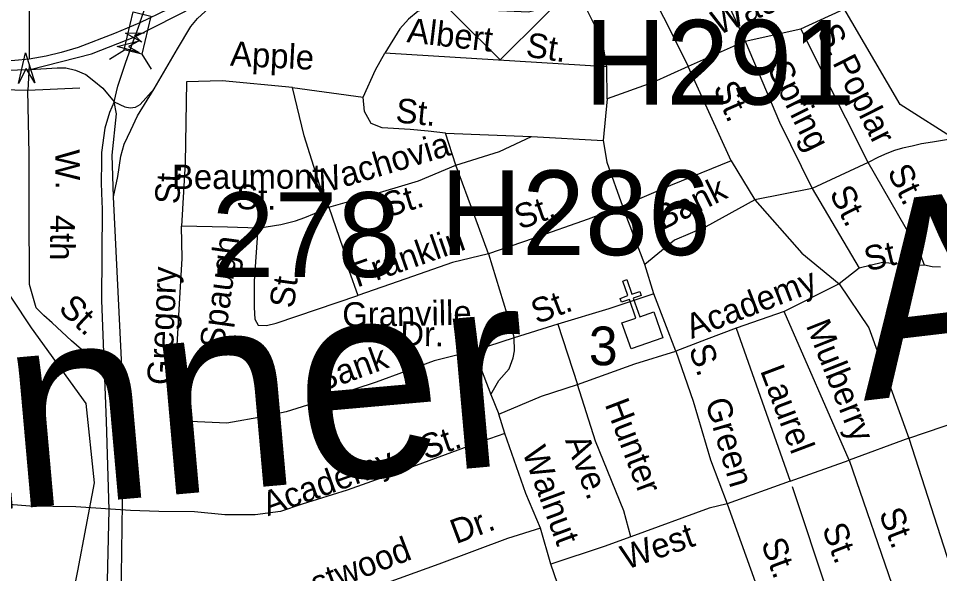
# Model space of a CAD drawing. Extents: x 1553981 to 1780076, y 812965 to 996873.
# Drawn here: x 1632965.2 to 1633411.5, y 847604.3 to 847873.2 of the extents above; entities that cross this region are included whole.
import ezdxf

# ---------------------------------------------------------------- set-up
doc = ezdxf.new("R2010")
doc.units = 0
for name, color, linetype in [('Exist Cultural Church CELL', 7, 'Continuous'), ('Exist Cultural Church with Cemetery CELL', 7, 'Continuous'), ('Exist Hydrographic Creek Single Shore', 7, 'Continuous'), ('Exist Road Non-System Type 51 Label', 7, 'Continuous'), ('Exist Road Primary Interstate Divided Center Attributed', 7, 'Continuous'), ('Exist Road Primary Interstate Ramp 1 Lane Attributed', 7, 'Continuous'), ('Exist Road Primary Interstate Rest Area CELL', 7, 'Continuous'), ('Exist Road Primary NC Structure Standard Bridge CELL', 7, 'Continuous'), ('Exist Road Primary NC UnDivided 4 Lane Attributed', 7, 'Continuous'), ('Exist Road Primary US Structure Non-Sys NCDOT Number Label', 7, 'Continuous'), ('Exist Road Secondary Structure Standard Bridge Attributed CELL', 7, 'Continuous'), ('Exist Road Secondary Structure Standard Bridge Number Label', 7, 'Continuous'), ('Exist Road Secondary Type 51 Divided Attributed', 7, 'Continuous'), ('Map Preparation Border County Name Lower Right Label', 7, 'Continuous'), ('Map Preparation Border Division and District Label', 7, 'Continuous'), ('Map Preparation County Inset Title Block CELL', 7, 'Continuous')]:
    doc.layers.add(name, color=color, linetype=linetype)

msp = doc.modelspace()

# ---------------------------------------------------------------- linework, layer by layer
at = {"layer": 'Exist Cultural Church CELL'}
msp.add_lwpolyline([(1633257.6, 847725.67), (1633264.31, 847728.04), (1633261.17, 847737.02), (1633257.4, 847735.7), (1633256.74, 847737.59), (1633260.51, 847738.91), (1633258.03, 847746), (1633259.92, 847746.66), (1633262.4, 847739.57), (1633266.18, 847740.89), (1633266.84, 847739), (1633263.06, 847737.68), (1633266.2, 847728.7), (1633273.01, 847731.06), (1633277.4, 847718.5), (1633261.99, 847713.11)], close=True, dxfattribs=at)
at = {"layer": 'Exist Cultural Church with Cemetery CELL'}
msp.add_lwpolyline([(1633023.69, 847856.69), (1633013.09, 847859.53), (1633023.69, 847862.37), (1633018.58, 847859.53)], close=True, dxfattribs=at)
at = {"layer": 'Exist Hydrographic Creek Single Shore'}
for points in [[(1633542.09, 847624.53), (1633526.84, 847660.13), (1633525.21, 847694.63), (1633518.08, 847709.13), (1633485.21, 847747.14), (1633466.83, 847779.93), (1633450.33, 847792.58), (1633430.58, 847799.95), (1633420.34, 847813.71), (1633392.33, 847831.5), (1633362.83, 847882.17), (1633304.68, 847939.97)], [(1632954.7, 847424.72), (1632978.79, 847515.57), (1632982.45, 847548.08), (1632993.93, 847605.56), (1633002.04, 847648.22), (1632997.98, 847686.66), (1632971.49, 847723.36), (1632904.71, 847823.91)]]:
    msp.add_lwpolyline(points, dxfattribs=at)
at = {"layer": 'Exist Road Non-System Type 51 Label'}
msp.add_lwpolyline([(1633218.13, 847626.24), (1633202.07, 847621.23), (1633168.9, 847608.75), (1633138.03, 847597.72), (1633117.44, 847589.78), (1633095.58, 847582.62), (1633074.75, 847575.44)], dxfattribs=at)
at = {"layer": 'Exist Road Primary Interstate Divided Center Attributed'}
for points in [[(1633021.6, 847864.28), (1633051.14, 847879.28), (1633076.25, 847890.55)], [(1633050.76, 847884.12), (1633024.08, 847871.13)], [(1633024.08, 847871.13), (1633011.68, 847865.91), (1632994.11, 847859.17), (1632985.84, 847856.64), (1632978.63, 847854.9), (1632970.43, 847853.44)], [(1632970.83, 847848.42), (1633000.56, 847855.99), (1633021.6, 847864.28)], [(1632970.43, 847853.44), (1632963.49, 847852.9), (1632956.77, 847852.33), (1632947.89, 847851.84), (1632942.96, 847852.85), (1632930.78, 847854.84), (1632919.66, 847856.64)], [(1632921.28, 847851.97), (1632936.87, 847849.28), (1632952.46, 847848.02), (1632970.83, 847848.42)]]:
    msp.add_lwpolyline(points, dxfattribs=at)
at = {"layer": 'Exist Road Primary Interstate Ramp 1 Lane Attributed'}
for points in [[(1633030.95, 847839.16), (1633042.26, 847858.51), (1633048.72, 847869.31), (1633051.96, 847873.19), (1633057.5, 847878.11), (1633063.7, 847882.65), (1633076.25, 847890.55)], [(1632970.83, 847848.42), (1632984, 847849.3), (1632988.2, 847849.3), (1632992.81, 847848.17), (1632997.79, 847846.03), (1633001.74, 847843.03), (1633006.17, 847839.43), (1633011.61, 847832.79)], [(1633011.32, 847786.71), (1633013.35, 847796.66), (1633014.77, 847806.4), (1633016.37, 847812.34), (1633019.61, 847819.14), (1633022.84, 847825.94), (1633030.95, 847839.16)], [(1633011.61, 847832.79), (1633016.82, 847830.43), (1633019.29, 847829.82), (1633021.88, 847830.14), (1633024.14, 847831.44), (1633030.95, 847839.16)]]:
    msp.add_lwpolyline(points, dxfattribs=at)
at = {"layer": 'Exist Road Primary NC Structure Standard Bridge CELL'}
for p, q in [((1633016.62, 847857.91), (1633009.28, 847853.38)), ((1633025.02, 847855.92), (1633029.54, 847848.58))]:
    msp.add_line(p, q, dxfattribs=at)
msp.add_lwpolyline([(1633029.41, 847874.29), (1633025.06, 847855.91), (1633016.47, 847857.95), (1633020.83, 847876.33)], close=True, dxfattribs=at)
at = {"layer": 'Exist Road Primary NC UnDivided 4 Lane Attributed'}
msp.add_line((1633024.08, 847871.13), (1633021.6, 847864.28), dxfattribs=at)
for points in [[(1633011.61, 847832.79), (1633013.38, 847840.43), (1633017.05, 847851.57), (1633021.6, 847864.28)], [(1633011.61, 847832.79), (1633009.34, 847827.58), (1633007.08, 847820.02), (1633005.48, 847808.28), (1633005.37, 847803.81), (1633005.32, 847793.78), (1633005.51, 847788.51), (1633005.8, 847780.79), (1633005.52, 847736.53), (1633007.67, 847678.15), (1633008.97, 847635.18), (1633007.95, 847594), (1633004.38, 847566.27), (1632996.96, 847524.47), (1632988.37, 847466.08), (1632979.71, 847410.92), (1632975.11, 847372.78), (1632965.98, 847310.54), (1632964.11, 847289.64)], [(1633011.32, 847786.71), (1633010.55, 847806.93), (1633012.68, 847826.91), (1633011.61, 847832.79)], [(1632988.13, 847020.71), (1632987.16, 847032.13), (1632983.14, 847082.3), (1632980.78, 847107.61), (1632979.43, 847125.5), (1632977.74, 847152.59), (1632975.38, 847181.96), (1632972.14, 847227.55), (1632971.03, 847243.67), (1632971, 847269.38), (1632971.52, 847288.95), (1632973.25, 847309.23), (1632978.45, 847349.14), (1633009.15, 847552.9), (1633015.04, 847591.8), (1633016.22, 847684.91), (1633011.32, 847786.71)]]:
    msp.add_lwpolyline(points, dxfattribs=at)
at = {"layer": 'Exist Road Secondary Structure Standard Bridge Attributed CELL'}
msp.add_lwpolyline([(1633024.98, 847861.64), (1633017.01, 847866.13), (1633026.16, 847866.22), (1633021.44, 847864.99)], close=True, dxfattribs=at)
at = {"layer": 'Exist Road Secondary Type 51 Divided Attributed'}
msp.add_lwpolyline([(1633024.08, 847871.13), (1633034.88, 847901.79)], dxfattribs=at)
at = {"layer": 'Map Preparation Border County Name Lower Right Label'}
for p, q in [((1633245.66, 847867.21), (1633236.53, 847885.64)), ((1633317.32, 847862.23), (1633344.26, 847868.16)), ((1633376.91, 847803.37), (1633344.26, 847868.16)), ((1633317.32, 847862.23), (1633289.7, 847849.85)), ((1633250.44, 847834.24), (1633250.22, 847849.81)), ((1633310.45, 847804.24), (1633289.7, 847849.85)), ((1633177.17, 847802.04), (1633172.17, 847817.7)), ((1633310.45, 847804.24), (1633321.88, 847785.37)), ((1633376.91, 847803.37), (1633349.8, 847790.86)), ((1633349.8, 847790.86), (1633321.88, 847785.37)), ((1633349.8, 847790.86), (1633372.47, 847752.15)), ((1633268.6, 847754.01), (1633257.79, 847782.25)), ((1633273.11, 847739.71), (1633268.6, 847754.01)), ((1633372.47, 847752.15), (1633362.82, 847744.58)), ((1633362.82, 847744.58), (1633336.23, 847731.18)), ((1633283.68, 847712.08), (1633273.11, 847739.71)), ((1633336.23, 847731.18), (1633312.97, 847723.13)), ((1633367.7, 847659.16), (1633336.23, 847731.18)), ((1633226.48, 847725.17), (1633236.04, 847695.79)), ((1633312.97, 847723.13), (1633339.02, 847649.05)), ((1633200.79, 847672.08), (1633197.99, 847681.43)), ((1633396.56, 847669.87), (1633436.99, 847683.7)), ((1633396.56, 847669.87), (1633367.7, 847659.16)), ((1633396.56, 847669.87), (1633419.45, 847598.64)), ((1633339.02, 847649.05), (1633367.7, 847659.16)), ((1633367.7, 847659.16), (1633391.81, 847588.97)), ((1633339.02, 847649.05), (1633308.51, 847638.01)), ((1633339.98, 847646.48), (1633362.66, 847578.45)), ((1633308.51, 847638.01), (1633333.51, 847568.41)), ((1633223.09, 847608.84), (1633218.13, 847626.24))]:
    msp.add_line(p, q, dxfattribs=at)
for points in [[(1633293.41, 847910.97), (1633308.84, 847880.5), (1633317.32, 847862.23)], [(1633344.26, 847868.16), (1633372.87, 847881.17), (1633404.51, 847901.97), (1633411.59, 847905.51), (1633419.55, 847909.04)], [(1633263.92, 847900), (1633279.1, 847871.04), (1633289.7, 847849.85)], [(1632970.36, 847897.5), (1632970.43, 847853.44)], [(1633236.53, 847885.64), (1633222.61, 847878.9), (1633212.39, 847876.29), (1633201.74, 847876.72), (1633181.52, 847877.59), (1633168.91, 847878.68), (1633158.91, 847876.72), (1633154.12, 847872.81), (1633149.99, 847868.24), (1633142.78, 847856.36)], [(1633250.22, 847849.81), (1633248.7, 847859.38), (1633245.66, 847867.21)], [(1633317.32, 847862.23), (1633333.87, 847823.03), (1633349.8, 847790.86)], [(1633132.19, 847834.99), (1633138.25, 847848.28), (1633142.78, 847856.36)], [(1633250.22, 847849.81), (1633142.78, 847856.36)], [(1632970.36, 847850.5), (1632969.83, 847838.35)], [(1633289.7, 847849.85), (1633272.61, 847842.12), (1633250.44, 847834.24)], [(1633097.9, 847839.69), (1633063.98, 847842.95), (1633046.58, 847842.52), (1633045.93, 847803.13), (1633044.27, 847772.51)], [(1632969.83, 847838.35), (1632937.8, 847839.15)], [(1632994.92, 847839.42), (1632969.83, 847838.35)], [(1633012.41, 847697.17), (1633001.89, 847707.52), (1632990.92, 847716.99), (1632981.58, 847725.8), (1632977.58, 847729.27), (1632973.84, 847733.01), (1632970.64, 847744.23), (1632970.64, 847756.25), (1632970.35, 847769.28), (1632970.37, 847787.77), (1632970.36, 847807.63), (1632969.83, 847838.35)], [(1633115.64, 847781.8), (1633111.07, 847792.68), (1633103.68, 847816.4), (1633097.9, 847839.69)], [(1633097.9, 847839.69), (1633132.19, 847834.99)], [(1633172.17, 847817.7), (1633163.69, 847818.57), (1633154.99, 847819.44), (1633141.37, 847820.28), (1633136.15, 847822.24), (1633132.89, 847828.12), (1633132.19, 847834.99)], [(1633250.44, 847834.24), (1633248.48, 847814)], [(1633172.17, 847817.7), (1633213.7, 847815.96)], [(1633177.17, 847802.04), (1633198.26, 847808.78), (1633213.7, 847815.96)], [(1633213.7, 847815.96), (1633248.48, 847814)], [(1633248.48, 847814), (1633250.18, 847803.57), (1633257.79, 847782.25)], [(1633435.24, 847817.84), (1633407.98, 847813.34), (1633402.71, 847812.4), (1633398.16, 847811.39), (1633393.49, 847810.33), (1633389.69, 847809.26), (1633385.93, 847807.79), (1633381.92, 847806.07), (1633376.91, 847803.37)], [(1633115.64, 847781.8), (1633133.74, 847786.93), (1633159.08, 847794.54), (1633177.17, 847802.04)], [(1633192.99, 847759.15), (1633186.28, 847777.24), (1633177.17, 847802.04)], [(1633310.45, 847804.24), (1633281.16, 847792.3), (1633257.79, 847782.25)], [(1633404.12, 847753.64), (1633402.53, 847757.92), (1633400.93, 847761.01), (1633398.55, 847765.79), (1633376.91, 847803.37)], [(1633321.88, 847785.37), (1633298.18, 847772.31), (1633282.97, 847765.78), (1633268.6, 847754.01)], [(1633321.88, 847785.37), (1633344.78, 847759.42), (1633362.82, 847744.58)], [(1633081.19, 847771.65), (1633092.28, 847773.39), (1633099.45, 847775.13), (1633103.94, 847776.71), (1633108.58, 847778.7), (1633115.64, 847781.8)], [(1633115.64, 847781.8), (1633122.38, 847762), (1633125.33, 847751.2), (1633129.68, 847739.01)], [(1633257.79, 847782.25), (1633241.2, 847775.93), (1633214.57, 847766.56), (1633192.99, 847759.15)], [(1633041.28, 847678.09), (1633040.94, 847679.13), (1633040.74, 847689.3), (1633041.61, 847706.27), (1633043.18, 847734.88), (1633044.5, 847756.84), (1633044.27, 847772.51)], [(1633081.19, 847771.65), (1633066.41, 847772.09), (1633044.27, 847772.51)], [(1633081.19, 847771.65), (1633079.45, 847745.97), (1633079.45, 847733.14), (1633079.67, 847727.48), (1633081.41, 847724.65), (1633085.32, 847724.43), (1633090.1, 847725.52), (1633129.68, 847739.01)], [(1633192.99, 847759.15), (1633175.53, 847754.98), (1633152.94, 847747.06), (1633129.68, 847739.01)], [(1633192.99, 847759.15), (1633205.39, 847718.42)], [(1633404.12, 847753.64), (1633398.84, 847753.54), (1633394.56, 847753.84), (1633383.82, 847755.03), (1633372.47, 847752.15)], [(1633411.88, 847752.64), (1633407.94, 847752.9), (1633404.12, 847753.64)], [(1633362.82, 847744.58), (1633377.15, 847723.36), (1633396.56, 847669.87)], [(1633273.11, 847739.71), (1633251.28, 847732.55), (1633226.48, 847725.17)], [(1633226.48, 847725.17), (1633205.39, 847718.42)], [(1633312.97, 847723.13), (1633298.4, 847717.69), (1633283.68, 847712.08)], [(1633205.39, 847718.42), (1633186.03, 847712.11)], [(1633194.08, 847691), (1633197.99, 847697.75), (1633202.99, 847703.41), (1633204.95, 847708.85), (1633205.6, 847712.11), (1633205.39, 847718.42)], [(1633186.03, 847712.11), (1633166.65, 847707.27), (1633138.53, 847696.96), (1633117.86, 847690.16), (1633105.29, 847685.86), (1633094.88, 847682.55), (1633084.42, 847680.4), (1633066.11, 847677.07), (1633051.89, 847677.79), (1633041.18, 847678.42)], [(1633186.03, 847712.11), (1633194.08, 847691)], [(1633236.04, 847695.79), (1633263.87, 847705.8), (1633283.68, 847712.08)], [(1633283.68, 847712.08), (1633292.07, 847687.72), (1633300.45, 847659.29), (1633308.51, 847638.01)], [(1633197.99, 847681.43), (1633218.65, 847690.13), (1633236.04, 847695.79)], [(1633261.96, 847622.05), (1633258.54, 847634.69), (1633244.78, 847668.45), (1633236.04, 847695.79)], [(1633194.08, 847691), (1633197.99, 847681.43)], [(1633200.79, 847672.08), (1633185.97, 847667.01), (1633153.1, 847654.92), (1633124.39, 847644.63), (1633102.7, 847637.93), (1633092.21, 847634.31), (1633079.82, 847632.67), (1633065.23, 847632.7), (1633050.5, 847634.18), (1633033.17, 847634.3), (1633019.43, 847634.85), (1632993.03, 847636.66), (1632970.79, 847636.84), (1632956.69, 847638.1), (1632942.41, 847640.64)], [(1633218.13, 847626.24), (1633211.08, 847642.99), (1633200.79, 847672.08)], [(1633308.51, 847638.01), (1633299.87, 847635.99), (1633261.96, 847622.05)], [(1633261.96, 847622.05), (1633248.9, 847617.34), (1633223.09, 847608.84)], [(1633233.47, 847576.72), (1633229.7, 847589.63), (1633223.09, 847608.84)]]:
    msp.add_lwpolyline(points, dxfattribs=at)
at = {"layer": 'Map Preparation Border Division and District Label'}
msp.add_lwpolyline([(1633156.96, 847894.7), (1633198.58, 847936.33), (1633240.21, 847894.7), (1633198.58, 847853.08)], close=True, dxfattribs=at)
at = {"layer": 'Map Preparation County Inset Title Block CELL'}
msp.add_lwpolyline([(1632965.25, 847841.66), (1632968.65, 847856.51), (1632973.13, 847841.95), (1632968.93, 847848.9)], close=True, dxfattribs=at)

# ---------------------------------------------------------------- texts
at = {"layer": 'Exist Road Non-System Type 51 Label'}
for s, height, rotation, p in [('Wachovia', 11.875, 22.8454, (1633304.16, 847864.92)), ('Albert', 11.875, 353.4319, (1633153.07, 847861.77)), ('S.', 11.875, 296.7433, (1633351.76, 847866.96)), ('St.', 11.875, 351.3835, (1633210.61, 847854.82)), ('Apple', 11.875, 357.1553, (1633067.57, 847850.3)), ('Poplar', 11.875, 296.7433, (1633359.36, 847851.88)), ('Spring', 11.875, 296.3469, (1633327.81, 847849.11)), ('St.', 11.875, 293.6106, (1633301.61, 847839.81)), ('St.', 11.875, 354.5615, (1633147.63, 847822.87)), ('Wachovia', 11.875, 16.7247, (1633108.57, 847787.07)), ('W.', 11.875, 270.906, (1632982.96, 847809.63)), ('St.', 11.875, 87.1814, (1633043.13, 847783.04)), ('Beaumont', 11.875, 0.2168, (1633039.63, 847790.52)), ('St.', 11.875, 296.2991, (1633385.88, 847799.1)), ('St.', 11.875, 359.0652, (1633070.67, 847780.84)), ('Bank', 11.875, 26.4342, (1633277.11, 847770.42)), ('St.', 11.875, 296.9978, (1633357.85, 847788.61)), ('St.', 11.875, 17.0237, (1633143.83, 847776.67)), ('Ave.', 95, 6.7038, (1633374.58, 847687.97)), ('St.', 11.875, 19.376, (1633208.04, 847770.78)), ('4th', 11.875, 269.0506, (1632980.76, 847778.11)), ('Franklin', 11.875, 19.3172, (1633129.25, 847742.8)), ('Spaugh', 11.875, 82.1684, (1633064.71, 847712.72)), ('St.', 11.875, 13.4989, (1633376.52, 847750.61)), ('Gregory', 11.875, 87.4461, (1633039.37, 847695.38)), ('St.', 11.875, 82.1684, (1633098.53, 847732.46)), ('Academy', 11.875, 21.0986, (1633291.29, 847717.83)), ('St.', 11.875, 316.7483, (1632984.07, 847732.04)), ('St.', 11.875, 20.9802, (1633216.35, 847725.01)), ('Granville', 11.875, 0.9881, (1633122.19, 847723.74)), ('Banner', 95, 5.0729, (1632807.75, 847621.84)), ('Dr.', 11.875, 359.2462, (1633150.16, 847714.61)), ('Mulberry', 11.875, 291.5901, (1633346.58, 847724.55)), ('Bank', 11.875, 20.0007, (1633111.29, 847691.88)), ('S.', 11.875, 288.9968, (1633289.81, 847713.18)), ('Laurel', 11.875, 290.722, (1633324.39, 847702.63)), ('Hunter', 11.875, 290.9355, (1633249.11, 847686.32)), ('Green', 11.875, 286.433, (1633297.81, 847687.56)), ('St.', 11.875, 18.9688, (1633162.37, 847659.27)), ('Walnut', 11.875, 290.3961, (1633209.14, 847663.36)), ('Ave.', 11.875, 290.9355, (1633229.91, 847668.85)), ('Academy', 11.875, 19.7956, (1633086, 847631.98)), ('St.', 11.875, 291.0285, (1633381.89, 847633.57)), ('Dr.', 11.875, 20.6246, (1633177.21, 847618.45)), ('West', 11.875, 19.1917, (1633259.62, 847606.02)), ('St.', 11.875, 291.0113, (1633354.35, 847626.22)), ('Crestwood', 11.875, 21.0737, (1633085.67, 847584.13)), ('St.', 11.875, 290.3862, (1633324.83, 847619.11))]:
    msp.add_text(s, height=height, rotation=rotation, dxfattribs=at).set_placement(p)
at = {"layer": 'Exist Road Primary Interstate Rest Area CELL'}
msp.add_text('3', height=18.75, dxfattribs=at).set_placement((1633241.55, 847705.18))
at = {"layer": 'Exist Road Primary US Structure Non-Sys NCDOT Number Label'}
for s, p in [('H291', (1633239.4, 847831.46)), ('H286', (1633169.57, 847758.56))]:
    msp.add_text(s, height=41.01, dxfattribs=at).set_placement(p)
at = {"layer": 'Exist Road Secondary Structure Standard Bridge Number Label'}
msp.add_text('278', height=41.01, dxfattribs=at).set_placement((1633058.77, 847747.99))

doc.saveas('drawing.dxf')
